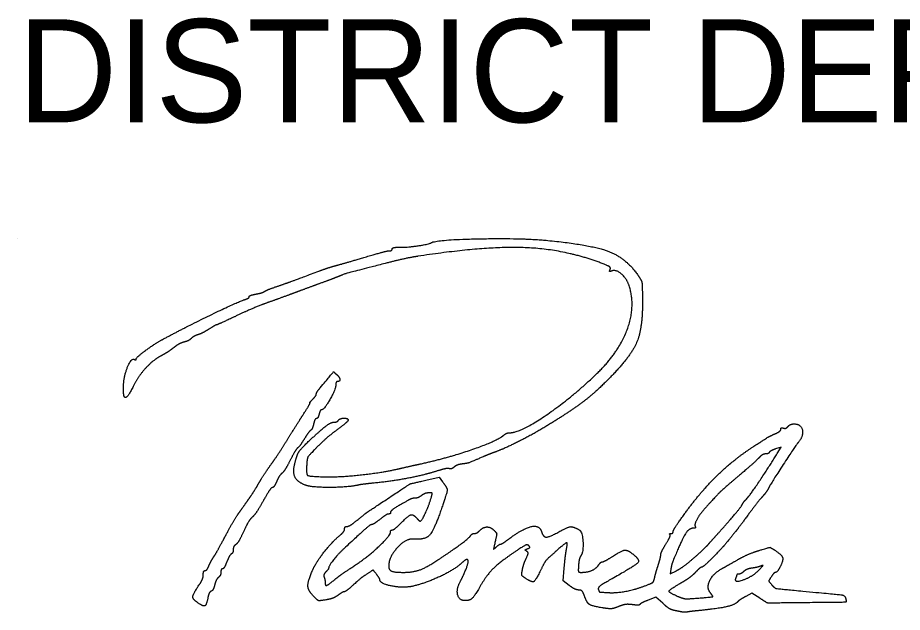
# Model space of a CAD drawing. Extents: x 0 to 70.2, y 0 to 31.4.
# Drawn here: x 24.528 to 25.73, y 8.138 to 8.946 of the extents above; entities that cross this region are included whole.
import ezdxf

# ---------------------------------------------------------------- set-up
doc = ezdxf.new("R2010")
doc.units = 0
for name, color, linetype in [('GM_X_City_Street', 7, 'Continuous'), ('SH_Data', 7, 'Continuous'), ('SH_Text', 7, 'Continuous')]:
    doc.layers.add(name, color=color, linetype=linetype)

msp = doc.modelspace()

# ---------------------------------------------------------------- linework, layer by layer
at = {"layer": 'GM_X_City_Street'}
for points in [[(25.5597, 8.3535), (25.5651, 8.3624), (25.5577, 8.3599)], [(25.0824, 8.3173), (25.1004, 8.3214), (25.1051, 8.3152)], [(25.2773, 8.1745), (25.269, 8.1809), (25.2704, 8.1979)], [(25.4153, 8.1965), (25.4143, 8.19), (25.4229, 8.1945)], [(25.5361, 8.1572), (25.5255, 8.164), (25.5171, 8.1595)], [(25.4043, 8.1502), (25.3951, 8.1585), (25.3845, 8.1544)]]:
    msp.add_lwpolyline(points, dxfattribs=at)
for points in [[(25.0898, 8.6399), (25.0966, 8.6441), (25.2136, 8.6464), (25.248, 8.643)], [(25.248, 8.643), (25.3072, 8.6372), (25.3548, 8.6189), (25.3706, 8.5958)], [(25.033, 8.629), (25.0351, 8.629), (25.0368, 8.6301), (25.0368, 8.6315)], [(25.0368, 8.6315), (25.0368, 8.6328), (25.0408, 8.6338), (25.0458, 8.6337)], [(25.0458, 8.6337), (25.0554, 8.6334), (25.0864, 8.6378), (25.0898, 8.6399)], [(25.3205, 8.6123), (25.2699, 8.6313), (25.1619, 8.6352), (25.0716, 8.6215)], [(24.9612, 8.6092), (24.9665, 8.6105), (24.9839, 8.6156), (25, 8.6203)], [(25, 8.6203), (25.0161, 8.6251), (25.031, 8.629), (25.033, 8.629)], [(25.0716, 8.6215), (25.0623, 8.6201), (25.0424, 8.6157), (25.0272, 8.6118)], [(24.9372, 8.6013), (24.9451, 8.6043), (24.9559, 8.6078), (24.9612, 8.6092)], [(25.0272, 8.6118), (24.9762, 8.5986), (24.9719, 8.5973), (24.9612, 8.593)], [(25.3328, 8.6036), (25.3338, 8.6061), (25.3303, 8.6086), (25.3205, 8.6123)], [(24.8808, 8.5808), (24.8955, 8.5858), (24.9019, 8.5882), (24.9372, 8.6013)], [(25.3352, 8.6016), (25.3326, 8.6006), (25.3319, 8.6012), (25.3328, 8.6036)], [(25.3586, 8.5816), (25.3553, 8.5914), (25.3409, 8.6037), (25.3352, 8.6016)], [(25.3706, 8.5958), (25.3755, 8.5886), (25.3764, 8.5842), (25.3768, 8.5664)], [(24.9384, 8.5845), (24.9285, 8.5809), (24.9134, 8.5753), (24.9048, 8.5721)], [(24.9612, 8.593), (24.9585, 8.5919), (24.9483, 8.5881), (24.9384, 8.5845)], [(24.8424, 8.5665), (24.8424, 8.5676), (24.8464, 8.5692), (24.8514, 8.5701)], [(24.8514, 8.5701), (24.8563, 8.571), (24.8615, 8.5726), (24.8628, 8.5736)], [(24.8628, 8.5736), (24.8641, 8.5746), (24.8722, 8.5778), (24.8808, 8.5808)], [(24.9048, 8.5721), (24.8962, 8.5689), (24.88, 8.5629), (24.8688, 8.559)], [(25.3131, 8.4605), (25.344, 8.4899), (25.3679, 8.5534), (25.3586, 8.5816)], [(24.7248, 8.5086), (24.755, 8.5248), (24.8286, 8.5605), (24.837, 8.5629)], [(24.8688, 8.559), (24.8576, 8.555), (24.8372, 8.5464), (24.8236, 8.5399)], [(24.837, 8.5629), (24.84, 8.5638), (24.8424, 8.5654), (24.8424, 8.5665)], [(25.3768, 8.5664), (25.3775, 8.5256), (25.3614, 8.4859), (25.332, 8.456)], [(24.8236, 8.5399), (24.8099, 8.5335), (24.7983, 8.5282), (24.7977, 8.5282)], [(24.7877, 8.5225), (24.7828, 8.5194), (24.7761, 8.516), (24.7729, 8.515)], [(24.7977, 8.5282), (24.7971, 8.5282), (24.7927, 8.5256), (24.7877, 8.5225)], [(24.7637, 8.5099), (24.7619, 8.5081), (24.7576, 8.5059), (24.754, 8.505)], [(24.7729, 8.515), (24.7697, 8.514), (24.7655, 8.5117), (24.7637, 8.5099)], [(24.6888, 8.482), (24.6888, 8.4841), (24.7142, 8.5029), (24.7248, 8.5086)], [(24.754, 8.505), (24.7505, 8.5042), (24.7438, 8.5005), (24.7392, 8.4969)], [(24.7233, 8.4866), (24.7129, 8.4813), (24.693, 8.4604), (24.6868, 8.4483)], [(24.7392, 8.4969), (24.7346, 8.4934), (24.7274, 8.4887), (24.7233, 8.4866)], [(24.6716, 8.4441), (24.6717, 8.4573), (24.6823, 8.4839), (24.6865, 8.4813)], [(24.6865, 8.4813), (24.6877, 8.4805), (24.6888, 8.4808), (24.6888, 8.482)], [(24.939, 8.443), (24.9575, 8.4652), (24.9568, 8.4646), (24.9609, 8.4612)], [(24.9624, 8.4514), (24.9611, 8.4514), (24.96, 8.4491), (24.96, 8.4463)], [(24.9609, 8.4612), (24.9652, 8.4576), (24.9661, 8.4514), (24.9624, 8.4514)], [(25.1964, 8.3818), (25.2105, 8.3818), (25.2786, 8.4277), (25.3131, 8.4605)], [(25.332, 8.456), (25.3134, 8.4371), (25.281, 8.4122), (25.2505, 8.3934)], [(24.673, 8.4304), (24.6722, 8.4312), (24.6716, 8.4373), (24.6716, 8.4441)], [(24.6868, 8.4483), (24.6801, 8.4354), (24.6748, 8.4285), (24.673, 8.4304)], [(24.9336, 8.4344), (24.9336, 8.4356), (24.936, 8.4395), (24.939, 8.443)], [(24.96, 8.4463), (24.96, 8.4407), (24.9441, 8.413), (24.9409, 8.413)], [(24.925, 8.4226), (24.9245, 8.4226), (24.9261, 8.4247), (24.9288, 8.4274)], [(24.9288, 8.4274), (24.9314, 8.43), (24.9336, 8.4332), (24.9336, 8.4344)], [(24.916, 8.4069), (24.9216, 8.4155), (24.9256, 8.4226), (24.925, 8.4226)], [(24.894, 8.3719), (24.9006, 8.3825), (24.9105, 8.3983), (24.916, 8.4069)], [(24.9374, 8.407), (24.9366, 8.4037), (24.9349, 8.401), (24.9337, 8.401)], [(24.9409, 8.413), (24.9398, 8.413), (24.9382, 8.4103), (24.9374, 8.407)], [(24.9636, 8.3986), (24.9654, 8.4015), (24.9768, 8.4018), (24.9768, 8.3989)], [(24.9252, 8.372), (24.9409, 8.3866), (24.9536, 8.3962), (24.9576, 8.3962)], [(24.93, 8.3938), (24.9291, 8.3899), (24.9274, 8.386), (24.9261, 8.3852)], [(24.9337, 8.401), (24.9325, 8.401), (24.9309, 8.3977), (24.93, 8.3938)], [(24.9576, 8.3962), (24.9601, 8.3962), (24.9628, 8.3973), (24.9636, 8.3986)], [(24.9768, 8.3989), (24.9768, 8.3978), (24.97, 8.3919), (24.9618, 8.3858)], [(25.2505, 8.3934), (25.2313, 8.3815), (25.1901, 8.3605), (25.176, 8.3554)], [(25.5682, 8.3882), (25.5701, 8.3875), (25.5729, 8.3884), (25.5745, 8.3903)], [(25.5745, 8.3903), (25.5761, 8.3922), (25.5798, 8.3938), (25.5827, 8.3938)], [(25.5827, 8.3938), (25.5921, 8.3938), (25.5959, 8.3777), (25.5885, 8.3688)], [(24.9261, 8.3852), (24.9248, 8.3844), (24.921, 8.3793), (24.9176, 8.3738)], [(24.9618, 8.3858), (24.9535, 8.3797), (24.941, 8.3689), (24.934, 8.3617)], [(25.0764, 8.3398), (25.1133, 8.348), (25.1796, 8.3709), (25.1882, 8.3785)], [(25.1882, 8.3785), (25.1903, 8.3803), (25.1939, 8.3818), (25.1964, 8.3818)], [(25.528, 8.3634), (25.5469, 8.3756), (25.5488, 8.3767), (25.557, 8.3804)], [(25.557, 8.3804), (25.5613, 8.3823), (25.5648, 8.3852), (25.5648, 8.3867)], [(25.5648, 8.3867), (25.5648, 8.3882), (25.5663, 8.3889), (25.5682, 8.3882)], [(24.8722, 8.339), (24.8776, 8.3464), (24.8874, 8.3613), (24.894, 8.3719)], [(24.9038, 8.3374), (24.9066, 8.3504), (24.9127, 8.3604), (24.9252, 8.372)], [(24.9176, 8.3738), (24.9142, 8.3683), (24.9101, 8.3627), (24.9084, 8.3613)], [(25.5885, 8.3688), (25.5843, 8.3637), (25.5515, 8.3133), (25.5483, 8.3071)], [(24.9084, 8.3613), (24.9068, 8.36), (24.9021, 8.3524), (24.8981, 8.3444)], [(24.934, 8.3617), (24.9233, 8.3507), (24.9211, 8.3471), (24.9206, 8.3388)], [(25.176, 8.3554), (25.1714, 8.3538), (25.1643, 8.351), (25.1603, 8.3492)], [(25.4334, 8.2709), (25.4556, 8.3017), (25.5007, 8.3457), (25.528, 8.3634)], [(25.5169, 8.2906), (25.5197, 8.2925), (25.5479, 8.334), (25.5597, 8.3535)], [(25.549, 8.3551), (25.5483, 8.3539), (25.5459, 8.353), (25.5437, 8.353)], [(25.5577, 8.3599), (25.5537, 8.3585), (25.5498, 8.3563), (25.549, 8.3551)], [(24.8981, 8.3444), (24.8941, 8.3364), (24.889, 8.3284), (24.8868, 8.3266)], [(25.1603, 8.3492), (25.1433, 8.3418), (25.1384, 8.3401), (25.1318, 8.3394)], [(25.5349, 8.3476), (25.5322, 8.3446), (25.5197, 8.3335), (25.5072, 8.323)], [(25.5437, 8.353), (25.5415, 8.353), (25.5375, 8.3505), (25.5349, 8.3476)], [(24.8555, 8.3134), (24.8593, 8.32), (24.8669, 8.3315), (24.8722, 8.339)], [(24.9192, 8.3105), (24.9087, 8.3144), (24.9016, 8.3269), (24.9038, 8.3374)], [(24.9206, 8.3388), (24.9197, 8.3254), (24.9238, 8.3225), (24.9444, 8.322)], [(24.9444, 8.322), (24.9636, 8.3214), (25.0215, 8.3275), (25.0428, 8.3323)], [(25.0962, 8.3294), (25.0797, 8.3241), (25.0346, 8.3156), (25.0108, 8.3133)], [(25.0428, 8.3323), (25.0507, 8.3341), (25.0658, 8.3375), (25.0764, 8.3398)], [(25.1142, 8.3331), (25.1125, 8.3337), (25.1044, 8.332), (25.0962, 8.3294)], [(25.121, 8.3353), (25.1189, 8.3335), (25.1158, 8.3325), (25.1142, 8.3331)], [(25.1318, 8.3394), (25.1279, 8.3389), (25.123, 8.3371), (25.121, 8.3353)], [(24.8868, 8.3266), (24.8847, 8.3248), (24.8814, 8.3198), (24.8796, 8.3154)], [(25.0284, 8.2909), (25.06, 8.3119), (25.0614, 8.3126), (25.0824, 8.3173)], [(25.5072, 8.323), (25.4876, 8.3065), (25.4759, 8.2951), (25.4592, 8.2762)], [(24.8425, 8.2927), (24.8458, 8.2975), (24.8517, 8.3068), (24.8555, 8.3134)], [(24.8739, 8.3074), (24.8726, 8.3074), (24.8672, 8.2995), (24.8618, 8.2898)], [(24.8796, 8.3154), (24.8777, 8.311), (24.8752, 8.3074), (24.8739, 8.3074)], [(24.9904, 8.3107), (24.9767, 8.3076), (24.9272, 8.3075), (24.9192, 8.3105)], [(25.0108, 8.3133), (25.0025, 8.3125), (24.9933, 8.3113), (24.9904, 8.3107)], [(25.1051, 8.3152), (25.1117, 8.3065), (25.1115, 8.3016), (25.1038, 8.279)], [(25.5483, 8.3071), (25.5466, 8.3036), (25.5427, 8.2982), (25.5397, 8.295)], [(25.0765, 8.2965), (25.074, 8.2946), (25.07, 8.293), (25.0678, 8.293)], [(25.075, 8.2618), (25.0768, 8.2618), (25.0866, 8.2829), (25.0897, 8.2936)], [(25.0864, 8.3001), (25.0835, 8.3001), (25.0791, 8.2984), (25.0765, 8.2965)], [(25.0897, 8.2936), (25.0914, 8.2994), (25.091, 8.3002), (25.0864, 8.3001)], [(25.5397, 8.295), (25.5367, 8.2917), (25.5278, 8.2804), (25.5199, 8.2698)], [(24.8289, 8.2735), (24.833, 8.2793), (24.8391, 8.288), (24.8425, 8.2927)], [(24.8618, 8.2898), (24.8565, 8.2802), (24.8498, 8.2702), (24.847, 8.2676)], [(24.9892, 8.263), (25.0029, 8.2741), (25.0009, 8.2727), (25.0284, 8.2909)], [(25.0581, 8.2898), (25.0436, 8.2819), (25.0344, 8.2755), (25.0344, 8.2735)], [(25.0678, 8.293), (25.0656, 8.293), (25.0612, 8.2916), (25.0581, 8.2898)], [(25.4817, 8.2476), (25.497, 8.2647), (25.5106, 8.2811), (25.513, 8.2854)], [(25.513, 8.2854), (25.5142, 8.2876), (25.5159, 8.2899), (25.5169, 8.2906)], [(24.81, 8.2414), (24.8163, 8.2533), (24.8248, 8.2677), (24.8289, 8.2735)], [(25.0317, 8.2714), (25.0303, 8.2714), (25.025, 8.2681), (25.02, 8.2642)], [(25.0344, 8.2735), (25.0344, 8.2723), (25.0332, 8.2714), (25.0317, 8.2714)], [(25.0488, 8.2594), (25.0589, 8.2695), (25.0654, 8.2713), (25.0704, 8.2654)], [(25.1038, 8.279), (25.0935, 8.2491), (25.0815, 8.2361), (25.0656, 8.2374)], [(25.4184, 8.2475), (25.4184, 8.249), (25.4251, 8.2595), (25.4334, 8.2709)], [(25.4592, 8.2762), (25.4533, 8.2696), (25.4471, 8.2567), (25.4485, 8.2544)], [(25.5199, 8.2698), (25.512, 8.2591), (25.5043, 8.2489), (25.5029, 8.2471)], [(24.847, 8.2676), (24.8441, 8.2651), (24.8386, 8.256), (24.8347, 8.2474)], [(24.9754, 8.2546), (24.9772, 8.2546), (24.9834, 8.2584), (24.9892, 8.263)], [(25.02, 8.2642), (25.015, 8.2602), (25.01, 8.257), (25.0088, 8.257)], [(25.0368, 8.2498), (25.0381, 8.2498), (25.0435, 8.2541), (25.0488, 8.2594)], [(25.0704, 8.2654), (25.072, 8.2634), (25.0741, 8.2618), (25.075, 8.2618)], [(24.8347, 8.2474), (24.8307, 8.2388), (24.826, 8.2309), (24.8242, 8.2299)], [(24.9666, 8.2433), (24.9695, 8.2458), (24.972, 8.2493), (24.972, 8.2511)], [(24.972, 8.2511), (24.972, 8.253), (24.9735, 8.2546), (24.9754, 8.2546)], [(25.0088, 8.257), (25.0069, 8.2569), (24.9985, 8.2497), (24.9732, 8.2264)], [(24.9883, 8.2032), (25.0039, 8.2136), (25.0344, 8.2424), (25.0344, 8.2466)], [(25.0344, 8.2466), (25.0344, 8.2484), (25.0355, 8.2498), (25.0368, 8.2498)], [(25.1483, 8.245), (25.1501, 8.245), (25.1534, 8.2467), (25.1555, 8.2489)], [(25.1555, 8.2489), (25.1605, 8.2538), (25.1705, 8.2539), (25.1754, 8.249)], [(25.1754, 8.249), (25.1786, 8.2458), (25.1788, 8.2433), (25.1767, 8.2342)], [(25.1935, 8.2363), (25.2138, 8.2515), (25.2365, 8.2571), (25.2395, 8.2476)], [(25.2395, 8.2476), (25.2419, 8.2401), (25.25, 8.2399), (25.2633, 8.2473)], [(25.2633, 8.2473), (25.2752, 8.2539), (25.2825, 8.2546), (25.2907, 8.25)], [(25.2907, 8.25), (25.2951, 8.2476), (25.2967, 8.2195), (25.2928, 8.2144)], [(25.4156, 8.245), (25.4171, 8.245), (25.4184, 8.2461), (25.4184, 8.2475)], [(25.4462, 8.2522), (25.4399, 8.2522), (25.4304, 8.237), (25.4183, 8.2078)], [(25.4485, 8.2544), (25.4493, 8.2532), (25.4482, 8.2522), (25.4462, 8.2522)], [(25.4661, 8.2301), (25.4692, 8.2337), (25.4762, 8.2415), (25.4817, 8.2476)], [(25.5029, 8.2471), (25.4896, 8.2307), (25.485, 8.2255), (25.4732, 8.2133)], [(24.7946, 8.2138), (24.7968, 8.2171), (24.8037, 8.2295), (24.81, 8.2414)], [(24.9285, 8.1951), (24.933, 8.2056), (24.9562, 8.235), (24.9666, 8.2433)], [(25.0656, 8.2374), (25.0552, 8.2383), (25.032, 8.2129), (25.032, 8.2007)], [(25.1004, 8.2101), (25.119, 8.2225), (25.1414, 8.2391), (25.1431, 8.2419)], [(25.1431, 8.2419), (25.1442, 8.2436), (25.1465, 8.245), (25.1483, 8.245)], [(25.1767, 8.2342), (25.1744, 8.2239), (25.1745, 8.2234), (25.1783, 8.2269)], [(25.1841, 8.2306), (25.1851, 8.2306), (25.1893, 8.2332), (25.1935, 8.2363)], [(25.4086, 8.2307), (25.4125, 8.237), (25.415, 8.2428), (25.4142, 8.2435)], [(25.4142, 8.2435), (25.4134, 8.2443), (25.414, 8.245), (25.4156, 8.245)], [(24.8208, 8.2234), (24.8208, 8.2209), (24.8197, 8.2182), (24.8183, 8.2173)], [(24.8242, 8.2299), (24.8223, 8.2288), (24.8208, 8.2259), (24.8208, 8.2234)], [(24.9732, 8.2264), (24.9641, 8.2181), (24.9504, 8.201), (24.9504, 8.198)], [(25.1783, 8.2269), (25.1805, 8.2289), (25.1832, 8.2306), (25.1841, 8.2306)], [(25.2222, 8.2285), (25.2204, 8.2303), (25.2145, 8.2275), (25.202, 8.219)], [(25.2194, 8.2209), (25.2172, 8.2222), (25.2175, 8.2231), (25.2206, 8.2243)], [(25.2206, 8.2243), (25.2236, 8.2255), (25.224, 8.2267), (25.2222, 8.2285)], [(25.2633, 8.2244), (25.2474, 8.2104), (25.2437, 8.206), (25.2382, 8.1946)], [(25.2734, 8.2228), (25.2752, 8.2322), (25.2726, 8.2326), (25.2633, 8.2244)], [(25.2704, 8.1979), (25.2712, 8.2073), (25.2726, 8.2185), (25.2734, 8.2228)], [(25.336, 8.2138), (25.3489, 8.222), (25.3565, 8.2228), (25.3642, 8.2167)], [(25.4016, 8.2159), (25.4016, 8.2177), (25.4047, 8.2244), (25.4086, 8.2307)], [(25.446, 8.2113), (25.4539, 8.2181), (25.4629, 8.2266), (25.4661, 8.2301)], [(25.506, 8.2093), (25.5139, 8.2138), (25.5271, 8.2195), (25.5353, 8.222)], [(25.5353, 8.222), (25.5493, 8.2262), (25.5505, 8.2262), (25.5564, 8.2224)], [(25.5564, 8.2224), (25.566, 8.2161), (25.5684, 8.2087), (25.5638, 8.1997)], [(24.7877, 8.2012), (24.7893, 8.2048), (24.7924, 8.2105), (24.7946, 8.2138)], [(24.8183, 8.2173), (24.8169, 8.2165), (24.8141, 8.2115), (24.812, 8.2064)], [(25.0519, 8.1922), (25.065, 8.1922), (25.0841, 8.1992), (25.1004, 8.2101)], [(25.14, 8.2069), (25.14, 8.2099), (25.136, 8.2094), (25.1324, 8.2059)], [(25.202, 8.219), (25.1823, 8.2056), (25.1651, 8.1886), (25.1568, 8.1742)], [(25.2136, 8.1954), (25.2144, 8.1996), (25.2166, 8.2066), (25.2187, 8.211)], [(25.2187, 8.211), (25.2215, 8.2173), (25.2217, 8.2194), (25.2194, 8.2209)], [(25.2928, 8.2144), (25.2916, 8.2127), (25.2903, 8.207), (25.2899, 8.2018)], [(25.3224, 8.2066), (25.3236, 8.2066), (25.3297, 8.2098), (25.336, 8.2138)], [(25.3642, 8.2167), (25.3739, 8.2091), (25.367, 8.2012), (25.3354, 8.1835)], [(25.3981, 8.2018), (25.4, 8.2077), (25.4016, 8.2141), (25.4016, 8.2159)], [(25.4229, 8.1945), (25.4277, 8.1969), (25.4381, 8.2045), (25.446, 8.2113)], [(25.4732, 8.2133), (25.4657, 8.2057), (25.4586, 8.1994), (25.4576, 8.1994)], [(25.4864, 8.1983), (25.4893, 8.1998), (25.4981, 8.2048), (25.506, 8.2093)], [(24.7824, 8.1946), (24.7838, 8.1946), (24.7862, 8.1975), (24.7877, 8.2012)], [(24.812, 8.2064), (24.81, 8.2012), (24.8073, 8.197), (24.8061, 8.197)], [(24.9504, 8.198), (24.9504, 8.1973), (24.9487, 8.1949), (24.9466, 8.1929)], [(24.9568, 8.1809), (24.9643, 8.187), (24.9696, 8.1907), (24.9883, 8.2032)], [(25.032, 8.2007), (25.032, 8.1955), (25.0398, 8.1922), (25.0519, 8.1922)], [(25.1324, 8.2059), (25.1228, 8.1968), (25.084, 8.178), (25.0656, 8.1736)], [(25.1294, 8.1802), (25.1335, 8.1878), (25.14, 8.2041), (25.14, 8.2069)], [(25.2899, 8.2018), (25.2894, 8.1942), (25.2901, 8.1922), (25.2932, 8.1922)], [(25.2932, 8.1922), (25.3016, 8.1922), (25.3136, 8.197), (25.3168, 8.2017)], [(25.3168, 8.2017), (25.3187, 8.2044), (25.3212, 8.2066), (25.3224, 8.2066)], [(25.3933, 8.1847), (25.394, 8.1882), (25.3961, 8.1958), (25.3981, 8.2018)], [(25.4183, 8.2078), (25.4172, 8.2051), (25.4159, 8.2001), (25.4153, 8.1965)], [(25.4576, 8.1994), (25.4565, 8.1994), (25.4526, 8.1962), (25.449, 8.1924)], [(25.4694, 8.1639), (25.4633, 8.1713), (25.4731, 8.1911), (25.4864, 8.1983)], [(25.5254, 8.1979), (25.5215, 8.1974), (25.5166, 8.1954), (25.5144, 8.1934)], [(25.5372, 8.2006), (25.5345, 8.1996), (25.5292, 8.1984), (25.5254, 8.1979)], [(25.5348, 8.1951), (25.5403, 8.2007), (25.5408, 8.202), (25.5372, 8.2006)], [(25.5638, 8.1997), (25.5616, 8.1956), (25.5589, 8.1922), (25.5578, 8.1922)], [(24.7742, 8.1747), (24.7774, 8.1794), (24.78, 8.1858), (24.78, 8.1889)], [(24.78, 8.1889), (24.78, 8.192), (24.7811, 8.1946), (24.7824, 8.1946)], [(24.8005, 8.1851), (24.7986, 8.1835), (24.7964, 8.179), (24.7955, 8.175)], [(24.804, 8.1925), (24.804, 8.19), (24.8024, 8.1867), (24.8005, 8.1851)], [(24.8061, 8.197), (24.8049, 8.197), (24.804, 8.1949), (24.804, 8.1925)], [(24.9302, 8.1594), (24.9225, 8.167), (24.9219, 8.1798), (24.9285, 8.1951)], [(24.9466, 8.1929), (24.9446, 8.1908), (24.9435, 8.1876), (24.9442, 8.1857)], [(24.9442, 8.1857), (24.945, 8.1837), (24.9456, 8.1806), (24.9456, 8.1788)], [(25.0041, 8.191), (24.9959, 8.1856), (24.9933, 8.1836), (24.9821, 8.1736)], [(25.0154, 8.1896), (25.0109, 8.1954), (25.0108, 8.1954), (25.0041, 8.191)], [(25.0199, 8.1822), (25.0199, 8.1831), (25.0179, 8.1864), (25.0154, 8.1896)], [(25.2182, 8.1839), (25.2132, 8.1871), (25.2124, 8.1891), (25.2136, 8.1954)], [(25.2382, 8.1946), (25.2315, 8.1809), (25.2267, 8.1783), (25.2182, 8.1839)], [(25.449, 8.1924), (25.4454, 8.1886), (25.4373, 8.1825), (25.431, 8.1788)], [(25.5033, 8.184), (25.5008, 8.1775), (25.5263, 8.1865), (25.5348, 8.1951)], [(25.5048, 8.1888), (25.5048, 8.1882), (25.5041, 8.1861), (25.5033, 8.184)], [(25.5076, 8.1898), (25.506, 8.1898), (25.5048, 8.1893), (25.5048, 8.1888)], [(25.5144, 8.1934), (25.5122, 8.1914), (25.5091, 8.1898), (25.5076, 8.1898)], [(25.5519, 8.1864), (25.5484, 8.181), (25.5484, 8.1801), (25.5523, 8.1754)], [(25.5578, 8.1922), (25.5567, 8.1922), (25.554, 8.1896), (25.5519, 8.1864)], [(24.7725, 8.151), (24.7655, 8.1558), (24.7659, 8.1626), (24.7742, 8.1747)], [(24.7955, 8.175), (24.7946, 8.1711), (24.7925, 8.1673), (24.7908, 8.1666)], [(24.9456, 8.1788), (24.9456, 8.1739), (24.949, 8.1746), (24.9568, 8.1809)], [(24.9821, 8.1736), (24.9773, 8.1693), (24.9725, 8.1658), (24.9714, 8.1658)], [(25.0656, 8.1736), (25.0527, 8.1705), (25.0201, 8.1767), (25.0199, 8.1822)], [(25.1361, 8.1538), (25.1277, 8.1538), (25.1237, 8.1696), (25.1294, 8.1802)], [(25.1568, 8.1742), (25.1486, 8.1601), (25.1422, 8.1538), (25.1361, 8.1538)], [(25.2903, 8.1682), (25.2877, 8.1682), (25.2819, 8.171), (25.2773, 8.1745)], [(25.3354, 8.1835), (25.3222, 8.1761), (25.316, 8.1712), (25.3168, 8.1691)], [(25.3308, 8.1647), (25.3413, 8.1641), (25.3674, 8.169), (25.3806, 8.1741)], [(25.3806, 8.1741), (25.3894, 8.1774), (25.3923, 8.1799), (25.3933, 8.1847)], [(25.431, 8.1788), (25.4131, 8.1684), (25.412, 8.1651), (25.425, 8.1596)], [(25.5523, 8.1754), (25.5559, 8.1709), (25.5609, 8.1699), (25.5948, 8.1667)], [(24.7908, 8.1666), (24.7891, 8.166), (24.787, 8.1618), (24.7862, 8.1574)], [(24.9714, 8.1658), (24.9703, 8.1658), (24.9665, 8.1636), (24.9629, 8.161)], [(25.2978, 8.1604), (25.296, 8.1655), (25.2934, 8.1682), (25.2903, 8.1682)], [(25.3168, 8.1691), (25.3181, 8.1656), (25.3188, 8.1654), (25.3308, 8.1647)], [(25.4518, 8.1572), (25.4713, 8.1587), (25.4731, 8.1594), (25.4694, 8.1639)], [(25.5948, 8.1667), (25.6439, 8.1622), (25.6521, 8.1607), (25.6531, 8.1559)], [(24.7862, 8.1574), (24.7843, 8.1477), (24.7801, 8.1457), (24.7725, 8.151)], [(24.9464, 8.1548), (24.9377, 8.1534), (24.9355, 8.154), (24.9302, 8.1594)], [(24.9629, 8.161), (24.9593, 8.1584), (24.9519, 8.1556), (24.9464, 8.1548)], [(25.3232, 8.1439), (25.3082, 8.1463), (25.3013, 8.1507), (25.2978, 8.1604)], [(25.3845, 8.1544), (25.3787, 8.1521), (25.3737, 8.1496), (25.3733, 8.1487)], [(25.4189, 8.1407), (25.4159, 8.1414), (25.4093, 8.1456), (25.4043, 8.1502)], [(25.425, 8.1596), (25.4318, 8.1567), (25.4383, 8.1561), (25.4518, 8.1572)], [(25.5054, 8.1516), (25.5017, 8.1479), (25.4802, 8.143), (25.4568, 8.1406)], [(25.5171, 8.1595), (25.5125, 8.157), (25.5072, 8.1535), (25.5054, 8.1516)], [(25.5828, 8.1508), (25.5471, 8.1504), (25.5467, 8.1504), (25.5361, 8.1572)], [(25.6531, 8.1559), (25.6539, 8.1516), (25.6519, 8.1515), (25.5828, 8.1508)], [(25.3443, 8.1458), (25.3373, 8.143), (25.3318, 8.1425), (25.3232, 8.1439)], [(25.3632, 8.1483), (25.3574, 8.1491), (25.3501, 8.1481), (25.3443, 8.1458)], [(25.3733, 8.1487), (25.3729, 8.1478), (25.3683, 8.1476), (25.3632, 8.1483)], [(25.4292, 8.1386), (25.4265, 8.1391), (25.4219, 8.1401), (25.4189, 8.1407)], [(25.4376, 8.1383), (25.4356, 8.1379), (25.4318, 8.138), (25.4292, 8.1386)], [(25.4568, 8.1406), (25.4482, 8.1398), (25.4396, 8.1387), (25.4376, 8.1383)]]:
    msp.add_open_spline(points, degree=2, dxfattribs=at)
at = {"layer": 'SH_Data'}
msp.add_line((24.5279, 8.6463), (24.5279, 8.6463), dxfattribs=at)

# ---------------------------------------------------------------- texts
at = {"layer": 'SH_Text'}
msp.add_text('DISTRICT DEPUTY DIRECTOR', height=0.14, dxfattribs=at).set_placement((24.5279, 8.8035))

doc.saveas('drawing.dxf')
